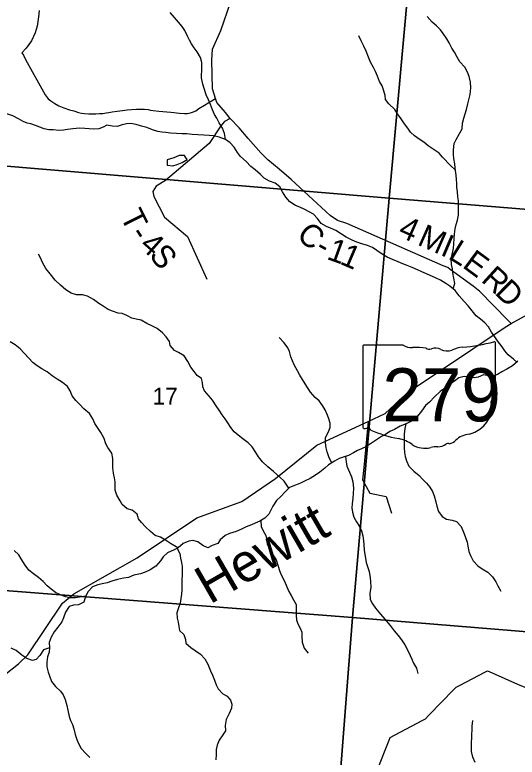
# Model space of a CAD drawing. Extents: x 0 to 42, y 0 to 22.
# Drawn here: x 2.478 to 3.102, y 14.957 to 15.878 of the extents above; entities that cross this region are included whole.
import ezdxf

# ---------------------------------------------------------------- set-up
doc = ezdxf.new("R2010")
doc.units = 0
for name, color, linetype in [('GM_X_County_Road', 7, 'Continuous'), ('GM_X_County_Road_Text', 7, 'Continuous'), ('GM_X_Minor_Lake', 7, 'Continuous'), ('GM_X_Minor_River', 7, 'Continuous'), ('GM_X_Minor_River_Text', 7, 'Continuous'), ('GM_X_Section', 7, 'Continuous'), ('GM_X_Section_Text', 7, 'Continuous'), ('GM_X_State_Location', 7, 'Continuous'), ('GM_X_State_Route', 7, 'Continuous'), ('GM_X_State_Shield', 7, 'Continuous'), ('GM_X_Township_Road', 7, 'Continuous'), ('GM_X_Township_Road_Text', 7, 'Continuous')]:
    doc.layers.add(name, color=color, linetype=linetype)

msp = doc.modelspace()

# ---------------------------------------------------------------- linework, layer by layer
at = {"layer": 'GM_X_County_Road'}
for points in [[(3.09434, 15.49511), (3.09026, 15.49926), (3.05497, 15.53521), (3.05342, 15.53678), (3.04708, 15.54145), (3.01868, 15.56235), (3.01548, 15.5647), (3.00981, 15.56697), (2.89022, 15.61939), (2.87879, 15.62321), (2.86974, 15.6294), (2.82128, 15.67406), (2.80628, 15.68693), (2.79222, 15.6986), (2.78341, 15.70718), (2.76776, 15.72486), (2.75656, 15.73796), (2.74561, 15.74975), (2.73977, 15.75726), (2.72906, 15.76952), (2.72723, 15.77445), (2.72346, 15.78644), (2.72246, 15.82197), (2.72344, 15.83574), (2.73394, 15.85903), (2.74582, 15.8937)], [(2.92812, 14.94143), (2.94277, 14.97809), (2.94414, 14.98152), (2.94959, 14.98438), (2.98453, 15.00274), (2.98788, 15.0045), (2.9921, 15.00887), (3.02299, 15.04077), (3.02613, 15.04401), (3.03088, 15.04646), (3.06156, 15.06231), (3.06475, 15.06395), (3.0705, 15.06145), (3.10217, 15.04768), (3.11122, 15.04375), (3.11323, 15.04287), (3.12084, 15.04191), (3.16979, 15.03579), (3.17098, 15.03565), (3.17827, 15.03097), (3.2364, 14.99369), (3.24028, 14.9912), (3.24481, 14.98853), (3.30859, 14.95099)]]:
    msp.add_lwpolyline(points, dxfattribs=at)
at = {"layer": 'GM_X_Minor_Lake'}
for points in [[(2.69018, 15.7018), (2.68886, 15.70391), (2.68224, 15.70375), (2.67561, 15.70112), (2.66728, 15.6985)], [(2.66728, 15.6985), (2.66725, 15.69187), (2.67406, 15.69089), (2.67974, 15.69277), (2.68599, 15.69521), (2.69206, 15.69879), (2.69018, 15.7018)]]:
    msp.add_lwpolyline(points, dxfattribs=at)
at = {"layer": 'GM_X_Minor_River'}
for points in [[(2.73949, 15.72374), (2.73833, 15.73121), (2.73571, 15.73785), (2.73176, 15.74431), (2.72875, 15.75001), (2.72612, 15.75475), (2.72331, 15.76064), (2.72106, 15.76709), (2.71843, 15.77298), (2.71581, 15.77905), (2.71319, 15.78683), (2.71132, 15.79252), (2.70984, 15.8003), (2.71026, 15.81281), (2.71009, 15.81925), (2.70841, 15.82551), (2.70428, 15.83235), (2.7007, 15.83729), (2.69732, 15.84223), (2.69506, 15.84698), (2.69262, 15.8521), (2.68925, 15.85894), (2.68567, 15.86388), (2.68134, 15.86939), (2.67644, 15.8751), (2.67098, 15.88137)], [(3.0223, 15.5381), (3.0244, 15.54476), (3.0231, 15.5514), (3.0218, 15.55822), (3.02125, 15.56296), (3.02013, 15.56865), (3.01997, 15.57567), (3.02112, 15.58097), (3.02247, 15.58817), (3.02306, 15.59404), (3.02366, 15.60067), (3.02405, 15.60635), (3.02484, 15.61298), (3.02599, 15.6181), (3.02771, 15.6234), (3.02887, 15.62965), (3.02908, 15.63552), (3.02873, 15.64216), (3.02875, 15.64746), (3.0282, 15.65239), (3.02765, 15.65884), (3.02692, 15.66434), (3.02675, 15.66908), (3.02658, 15.67419), (3.02603, 15.6795), (3.02474, 15.68804), (3.02438, 15.69353), (3.02327, 15.70017), (3.02272, 15.70491), (3.02255, 15.71079), (3.02352, 15.71855), (3.02581, 15.72347), (3.02962, 15.73009), (3.03324, 15.73671), (3.03402, 15.74391), (3.03537, 15.74997), (3.03728, 15.75565), (3.03881, 15.76076), (3.04054, 15.76796), (3.04188, 15.77288), (3.04342, 15.7795), (3.04421, 15.78784), (3.04386, 15.79504), (3.04199, 15.80169), (3.04012, 15.80719), (3.03674, 15.81364), (3.03052, 15.82011), (3.02714, 15.826), (3.02375, 15.83227), (3.02075, 15.83702), (3.01718, 15.84385), (3.01436, 15.8486), (3.00965, 15.85506), (3.00645, 15.85981), (3.00174, 15.86476), (2.99609, 15.86952), (2.99006, 15.87636)], [(3.02513, 15.68543), (3.01907, 15.69147), (3.0089, 15.70174), (3.00475, 15.7065), (2.99853, 15.71088), (2.99136, 15.71583), (2.98589, 15.72022), (2.97985, 15.72422), (2.97438, 15.72822), (2.96948, 15.73279), (2.96609, 15.73773), (2.96176, 15.74324), (2.95762, 15.74932), (2.9533, 15.7554), (2.94972, 15.76091), (2.94237, 15.76795), (2.93842, 15.77327), (2.93768, 15.7782), (2.93582, 15.78541), (2.93394, 15.79016), (2.93094, 15.79586), (2.92831, 15.80231), (2.92587, 15.80819), (2.92324, 15.81294), (2.91968, 15.81959), (2.91705, 15.82604), (2.91443, 15.83325), (2.91124, 15.83971), (2.90804, 15.84598), (2.90504, 15.85224)], [(2.5144, 15.73699), (2.5093, 15.7389), (2.50382, 15.74119), (2.49815, 15.74292), (2.49324, 15.74408), (2.48833, 15.74618), (2.48267, 15.74942), (2.47568, 15.75286), (2.46926, 15.75516), (2.46359, 15.75594), (2.45716, 15.75672), (2.45073, 15.75807), (2.44582, 15.75961), (2.43864, 15.76115)], [(3.10122, 15.4473), (3.09725, 15.45085), (3.09065, 15.45618), (3.08632, 15.46151), (3.08312, 15.46626), (3.07728, 15.47367), (3.07296, 15.47994), (3.06995, 15.48469), (3.066, 15.49096), (3.06148, 15.49591), (3.05601, 15.50067), (3.05092, 15.50485), (3.04565, 15.51113), (3.04075, 15.51702), (3.03604, 15.52273), (3.02964, 15.52957), (3.02455, 15.53623), (3.01814, 15.54156), (3.01324, 15.54499), (3.00644, 15.54918), (3.00116, 15.55167), (2.98926, 15.55683), (2.98321, 15.55951), (2.97793, 15.56199), (2.97151, 15.56486), (2.96509, 15.56735), (2.95961, 15.56945), (2.95394, 15.57194), (2.94695, 15.57462), (2.94053, 15.57768), (2.93393, 15.5813), (2.92732, 15.58607), (2.92204, 15.58969), (2.916, 15.59199), (2.90882, 15.59429), (2.90258, 15.59621), (2.89673, 15.59869), (2.88955, 15.60251), (2.88371, 15.60632), (2.87672, 15.61071), (2.86992, 15.61358), (2.86501, 15.61568), (2.85822, 15.6195), (2.8537, 15.62577), (2.8488, 15.6311), (2.84352, 15.63396), (2.83804, 15.63682), (2.83181, 15.63969), (2.82633, 15.64179), (2.81935, 15.64637), (2.81464, 15.65207), (2.81032, 15.65853), (2.80694, 15.66499), (2.80128, 15.66956), (2.7941, 15.67186), (2.78749, 15.67568), (2.78316, 15.68043), (2.77637, 15.68595), (2.77128, 15.68995), (2.76525, 15.69623), (2.75809, 15.7027), (2.75451, 15.70745), (2.75037, 15.7141), (2.74548, 15.71943), (2.73982, 15.72362), (2.73169, 15.72668), (2.7247, 15.72804), (2.71941, 15.72882), (2.7126, 15.72922), (2.70522, 15.72944), (2.69823, 15.73003), (2.6918, 15.73062), (2.68555, 15.73065), (2.67875, 15.73105), (2.67137, 15.73165), (2.66551, 15.73224), (2.66041, 15.73283), (2.65549, 15.73342), (2.64907, 15.73553), (2.64189, 15.7384), (2.63547, 15.74032), (2.62885, 15.74243), (2.62186, 15.7434), (2.61675, 15.74304), (2.61145, 15.74173), (2.60501, 15.73986), (2.59877, 15.74008), (2.59234, 15.74143), (2.58761, 15.73917), (2.5823, 15.73673), (2.57549, 15.73656), (2.5702, 15.73696), (2.56509, 15.73736), (2.55847, 15.73758), (2.55015, 15.73704), (2.54333, 15.73612), (2.53841, 15.73538), (2.53274, 15.73502), (2.52555, 15.73562), (2.52044, 15.73583), (2.5144, 15.73699)], [(2.81807, 15.29083), (2.81259, 15.29937), (2.80712, 15.30432), (2.7992, 15.31136), (2.79222, 15.31727), (2.78562, 15.32336), (2.78054, 15.32982), (2.77716, 15.33495), (2.77283, 15.34236), (2.76793, 15.3473), (2.76114, 15.35226), (2.75548, 15.35664), (2.75058, 15.36064), (2.74644, 15.36634), (2.74268, 15.37185), (2.73929, 15.37679), (2.73534, 15.38192), (2.73176, 15.38762), (2.72819, 15.39294), (2.72368, 15.40016), (2.71934, 15.40492), (2.71369, 15.41176), (2.71144, 15.4167), (2.71127, 15.42182), (2.70997, 15.42694), (2.70431, 15.43056), (2.70054, 15.4355), (2.69659, 15.44101), (2.69302, 15.44804), (2.68813, 15.45507), (2.68134, 15.45927), (2.67643, 15.46175), (2.67097, 15.46803), (2.67004, 15.47277), (2.66609, 15.47885), (2.66138, 15.4836), (2.65478, 15.48894), (2.64836, 15.49218), (2.64194, 15.49524), (2.63514, 15.49924), (2.62872, 15.5006), (2.62324, 15.50175), (2.61701, 15.50538), (2.61134, 15.50748), (2.60643, 15.50826), (2.59925, 15.51056), (2.59377, 15.51267), (2.58773, 15.51686), (2.58245, 15.5201), (2.57584, 15.52487), (2.56829, 15.52907), (2.56206, 15.53079), (2.55449, 15.53101), (2.54788, 15.53293), (2.54127, 15.53713), (2.53486, 15.54265), (2.52827, 15.54912), (2.52205, 15.55672), (2.5164, 15.56338), (2.51246, 15.57078), (2.50983, 15.57667), (2.50758, 15.58142)], [(2.68066, 15.21661), (2.67138, 15.22202), (2.66515, 15.2264), (2.65874, 15.22984), (2.6525, 15.23214), (2.64666, 15.23709), (2.64025, 15.2428), (2.63516, 15.24812), (2.63177, 15.25287), (2.63009, 15.25857), (2.62387, 15.26352), (2.61763, 15.26525), (2.61122, 15.27058), (2.60878, 15.27533), (2.60464, 15.28216), (2.60259, 15.28843), (2.60261, 15.29373), (2.60281, 15.29885), (2.6017, 15.30378), (2.60039, 15.30966), (2.59985, 15.31611), (2.59989, 15.32767), (2.5984, 15.33412), (2.5937, 15.34115), (2.59088, 15.34609), (2.58901, 15.35235), (2.58488, 15.35995), (2.58168, 15.36507), (2.57736, 15.37116), (2.57511, 15.37685), (2.57078, 15.3835), (2.56362, 15.3894), (2.55891, 15.39454), (2.55363, 15.39949), (2.5493, 15.40557), (2.54668, 15.41183), (2.54348, 15.41715), (2.53744, 15.4221), (2.53046, 15.4263), (2.52461, 15.43011), (2.5182, 15.43506), (2.51159, 15.43907), (2.50593, 15.44269), (2.50103, 15.4465), (2.495, 15.45259), (2.48483, 15.464), (2.47841, 15.46895), (2.47237, 15.47238)], [(2.87143, 15.32207), (2.86793, 15.32967), (2.86587, 15.33613), (2.86475, 15.34087), (2.86364, 15.34713), (2.86386, 15.35357), (2.86691, 15.36), (2.86939, 15.36606), (2.86941, 15.37174), (2.8681, 15.37687), (2.86623, 15.38161), (2.86342, 15.38807), (2.86003, 15.39339), (2.85589, 15.39928), (2.85099, 15.40347), (2.84496, 15.40993), (2.83857, 15.42019), (2.83518, 15.4257), (2.8318, 15.43102), (2.82898, 15.43653), (2.82485, 15.44394), (2.82278, 15.44906), (2.82091, 15.45381), (2.81923, 15.46045), (2.81717, 15.46519), (2.81265, 15.47146), (2.80643, 15.47774)], [(3.10273, 15.44855), (3.0959, 15.4429), (3.08888, 15.43837), (3.08282, 15.43536), (3.07732, 15.43178), (3.07183, 15.42991), (3.06596, 15.43031), (3.0601, 15.43147), (3.0531, 15.42866), (3.04818, 15.42792), (3.0425, 15.4287), (3.03589, 15.42948), (3.02926, 15.42799), (3.02395, 15.42365), (3.01826, 15.41988), (3.01276, 15.41554), (3.00631, 15.41083), (2.99929, 15.40422), (2.99283, 15.39762), (2.98809, 15.39346), (2.98295, 15.38647), (2.97782, 15.38043), (2.97137, 15.37458), (2.96644, 15.37213), (2.96171, 15.37006), (2.9564, 15.36781), (2.94939, 15.36386), (2.94352, 15.36123), (2.93821, 15.35746), (2.93347, 15.35482), (2.92721, 15.35086), (2.92228, 15.34766), (2.91451, 15.34238), (2.90826, 15.33957), (2.90333, 15.33769), (2.89859, 15.33467), (2.89215, 15.33129), (2.88552, 15.32923), (2.88059, 15.32773)], [(2.96349, 15.37084), (2.96245, 15.36494), (2.96147, 15.35774), (2.96127, 15.35301), (2.96143, 15.34618), (2.9616, 15.34107), (2.96177, 15.33519), (2.96251, 15.33026), (2.96438, 15.32476), (2.96738, 15.3183), (2.97341, 15.31202), (2.98001, 15.30669), (2.98415, 15.30194), (2.98924, 15.29699), (2.99339, 15.29205), (2.99677, 15.28654), (2.99864, 15.28141), (3.0007, 15.27382), (3.002, 15.26832), (3.00387, 15.26187), (3.00857, 15.2556), (3.01405, 15.25255), (3.02104, 15.251), (3.02633, 15.24965), (3.03217, 15.24319), (3.03517, 15.23635), (3.03723, 15.23066), (3.03948, 15.22383), (3.04059, 15.2189), (3.04189, 15.21226), (3.04358, 15.20713), (3.04715, 15.20049), (3.05299, 15.1944), (3.05808, 15.19078), (3.06525, 15.18658), (3.07109, 15.18068), (3.07504, 15.17441), (3.07768, 15.16967), (3.08143, 15.16302)], [(2.88059, 15.32773), (2.87491, 15.32434), (2.8677, 15.31963), (2.86296, 15.31567), (2.8567, 15.31058), (2.8512, 15.30681), (2.84456, 15.30304), (2.83755, 15.29966), (2.83263, 15.29721), (2.82638, 15.29477), (2.81899, 15.29177), (2.81386, 15.28648), (2.80835, 15.28044), (2.80304, 15.27553), (2.79828, 15.26853), (2.796, 15.26343), (2.79333, 15.25851), (2.78839, 15.25341), (2.78214, 15.24983), (2.77664, 15.24739), (2.77191, 15.24513), (2.76528, 15.2427), (2.7594, 15.24007), (2.75296, 15.23687), (2.74463, 15.23444), (2.73932, 15.23199), (2.73306, 15.2269), (2.73002, 15.22198), (2.7232, 15.21974), (2.7177, 15.21691), (2.71166, 15.21959), (2.70544, 15.22416), (2.6992, 15.22589), (2.69428, 15.22496), (2.68727, 15.22215), (2.68082, 15.21668), (2.6757, 15.21442), (2.66756, 15.21066), (2.66224, 15.20575), (2.65882, 15.20065), (2.65312, 15.19404), (2.6461, 15.18952), (2.63985, 15.18651), (2.63398, 15.18464), (2.62603, 15.18277), (2.6194, 15.17976), (2.61296, 15.17903), (2.60539, 15.17735), (2.59857, 15.17529), (2.59289, 15.17342), (2.58646, 15.17212), (2.58135, 15.171), (2.57472, 15.16856), (2.56921, 15.16252), (2.56578, 15.15628), (2.56368, 15.14946), (2.55723, 15.14589), (2.5508, 15.14572), (2.54569, 15.14403), (2.54112, 15.13685), (2.53863, 15.12985), (2.53635, 15.12474), (2.53159, 15.11812), (2.52684, 15.11265), (2.52341, 15.10603), (2.52074, 15.0994), (2.5211, 15.09315), (2.5207, 15.08746), (2.51878, 15.0814), (2.51781, 15.07496), (2.51798, 15.06909), (2.51947, 15.06245), (2.52134, 15.0577), (2.52359, 15.05106), (2.52848, 15.0446), (2.5347, 15.03889), (2.53809, 15.03414), (2.54072, 15.02844), (2.54258, 15.02123), (2.54389, 15.01516), (2.54537, 15.00758), (2.54724, 15.00264), (2.54968, 14.99733), (2.55118, 14.9922), (2.55304, 14.98518), (2.5551, 14.97873), (2.55697, 14.9738), (2.56035, 14.96772), (2.56639, 14.96144), (2.57128, 14.95649)], [(2.8888, 15.33025), (2.88947, 15.32372), (2.89021, 15.31803), (2.89358, 15.31081), (2.89602, 15.30493), (2.89751, 15.29886), (2.89843, 15.2907), (2.89821, 15.28426), (2.89763, 15.27839), (2.89703, 15.27138), (2.89664, 15.26664), (2.89737, 15.26095), (2.89886, 15.25488), (2.90206, 15.24918), (2.90582, 15.24329), (2.90845, 15.23779), (2.90994, 15.23172), (2.91105, 15.22546), (2.91141, 15.22072), (2.91195, 15.21389), (2.9125, 15.20858), (2.91324, 15.20384), (2.91435, 15.19853), (2.91641, 15.19246), (2.91791, 15.18753), (2.9192, 15.17956), (2.91975, 15.17482), (2.9201, 15.16743), (2.91894, 15.16042), (2.91929, 15.15265), (2.9223, 15.14733), (2.92587, 15.14201), (2.9319, 15.13459), (2.93736, 15.12813), (2.94395, 15.12052), (2.94922, 15.11387), (2.95393, 15.10798), (2.95826, 15.10265), (2.96221, 15.09619), (2.9654, 15.09012), (2.96878, 15.08328), (2.97085, 15.07853), (2.9731, 15.07341), (2.97667, 15.06733), (2.97853, 15.06069)], [(2.78331, 15.2505), (2.78382, 15.24319), (2.78625, 15.23788), (2.78983, 15.23199), (2.79094, 15.22668), (2.79149, 15.22194), (2.79374, 15.21586), (2.79769, 15.20921), (2.80258, 15.2018), (2.80463, 15.19516), (2.80725, 15.18757), (2.80932, 15.18245), (2.81269, 15.17523), (2.81569, 15.16821), (2.81813, 15.1627), (2.82114, 15.15757), (2.82415, 15.15207), (2.82734, 15.14637), (2.82751, 15.1403), (2.82729, 15.13329), (2.82784, 15.12684), (2.82971, 15.12172), (2.83234, 15.11697), (2.83421, 15.11204), (2.83457, 15.10673), (2.83473, 15.09971), (2.83717, 15.09212), (2.84244, 15.08585)], [(2.67944, 15.21607), (2.68287, 15.20966), (2.6838, 15.20416), (2.6851, 15.19865), (2.68565, 15.19372), (2.68601, 15.18823), (2.6858, 15.18273), (2.6854, 15.17761), (2.68536, 15.16473), (2.68515, 15.15942), (2.68437, 15.15393), (2.6834, 15.14825), (2.6813, 15.14238), (2.67939, 15.13613), (2.67955, 15.12931), (2.68067, 15.12438), (2.68159, 15.11907), (2.68271, 15.11413), (2.68799, 15.10937), (2.69005, 15.10311), (2.69041, 15.09837), (2.69663, 15.09304), (2.70191, 15.08923), (2.7087, 15.08466), (2.71379, 15.07914), (2.71774, 15.0723), (2.72111, 15.06395), (2.72336, 15.05882), (2.72618, 15.05237), (2.72824, 15.04668), (2.73049, 15.04174), (2.73633, 15.03546), (2.74161, 15.0326), (2.74576, 15.02785), (2.74744, 15.02272), (2.74704, 15.01761), (2.74399, 15.01117), (2.74037, 15.00361), (2.73902, 14.99641), (2.73975, 14.98958), (2.73652, 14.98467), (2.73195, 14.97805), (2.72928, 14.97162), (2.72813, 14.96632), (2.72792, 14.96006), (2.7277, 14.95343)], [(2.56609, 15.15684), (2.5584, 15.15555), (2.55348, 15.15462), (2.54686, 15.15464), (2.54081, 15.15599), (2.53382, 15.15867), (2.52873, 15.16154), (2.52325, 15.16535), (2.51816, 15.16973), (2.51308, 15.17486), (2.50742, 15.18), (2.50119, 15.18438), (2.49554, 15.18914), (2.49083, 15.19523), (2.48594, 15.20321), (2.48293, 15.20815), (2.47709, 15.21347)], [(2.52107, 15.09282), (2.51352, 15.09014), (2.50914, 15.08315), (2.50477, 15.07805), (2.49985, 15.07712), (2.49286, 15.07923), (2.48664, 15.08361), (2.47985, 15.08932), (2.47343, 15.09219)], [(3.04963, 14.9503), (3.04663, 14.95713), (3.04514, 14.96396), (3.04497, 14.97041), (3.04518, 14.97571), (3.04558, 14.98045), (3.0456, 14.98557), (3.0458, 14.9903), (3.04601, 14.99523), (3.0466, 15.00224)]]:
    msp.add_lwpolyline(points, dxfattribs=at)
at = {"layer": 'GM_X_Section'}
for points in [[(2.46933, 16.19453), (2.98825, 16.15388), (2.9429, 15.65088), (2.43288, 15.69341)], [(2.98825, 16.15388), (3.48071, 16.11423), (3.44005, 15.61015), (2.9429, 15.65088)], [(2.9429, 15.65088), (2.89713, 15.13046), (2.39051, 15.16957), (2.43288, 15.69341)], [(3.44005, 15.61015), (3.43811, 15.58616), (3.39711, 15.08946), (2.89713, 15.13046), (2.9429, 15.65088)], [(2.39051, 15.16957), (2.89713, 15.13046), (2.85743, 14.61911), (2.35157, 14.65861)], [(2.89713, 15.13046), (3.39711, 15.08946), (3.35135, 14.57775), (2.85743, 14.61911)]]:
    msp.add_lwpolyline(points, close=True, dxfattribs=at)
at = {"layer": 'GM_X_State_Route'}
msp.add_lwpolyline([(2.39873, 14.948), (2.44897, 15.03541), (2.45555, 15.04762), (2.4649, 15.05887), (2.48277, 15.07298), (2.49412, 15.084), (2.53744, 15.14821), (2.55144, 15.15961), (2.63013, 15.20425), (2.70391, 15.25402), (2.76009, 15.27435), (2.80169, 15.30274), (2.85317, 15.34408), (2.91664, 15.37359), (2.93772, 15.38339), (2.96629, 15.40998), (3.08666, 15.49089), (3.09434, 15.49511), (3.1583, 15.53024), (3.23643, 15.54277), (3.28467, 15.57114), (3.3075, 15.58456)], dxfattribs=at)
at = {"layer": 'GM_X_State_Shield'}
for p, q in [((2.91019, 15.46678), (2.91019, 15.36672)), ((2.96008, 15.4685), (2.91182, 15.4685)), ((3.07499, 15.41864), (3.07499, 15.47098)), ((3.07497, 15.41865), (3.07499, 15.41864))]:
    msp.add_line(p, q, dxfattribs=at)
for centre, major_axis, start_param, end_param in [((3.01628, 15.60492), (0.17476, 0), 4.814394, 5.042369), ((3.07316, 15.4712), (0.00183, 0), 6.141152, 7.989035), ((2.91208, 15.46699), (0.00191, 0), 1.712693, 3.28349), ((2.97157, 15.48012), (0.01852, 0), 4.042523, 4.731795), ((2.97771, 15.41233), (0.06648, 0), 1.404758, 1.657858), ((2.9928, 15.46751), (0.00534, 0), 3.836095, 5.185415), ((3.00064, 15.45595), (0.01111, 0), 0.950623, 2.079405), ((3.01498, 15.47181), (0.01336, 0), 4.081561, 5.145723), ((3.03858, 15.43794), (0.03516, 0), 1.699011, 2.107814), ((3.07456, 15.4148), (0.00284, 0), 1.883978, 3.671073), ((3.07303, 15.41844), (0.00196, 0), 5.05454, 6.418171), ((3.0565, 15.40818), (0.01704, 0), 5.934695, 6.695948), ((3.08156, 15.39674), (0.0124, 0), 2.387724, 3.262537), ((3.02607, 15.39008), (0.04371, 0), 5.101752, 6.440018), ((2.9121, 15.3665), (0.00193, 0), 3.00124, 4.508301), ((2.91239, 15.37674), (0.0147, 0), 4.665946, 4.897461), ((2.9154, 15.36095), (0.0053, 0), 0.519207, 1.627899), ((2.98231, 15.45085), (0.1262, 0), 4.195997, 4.488961), ((2.94469, 15.32177), (0.03949, 0), 0.823519, 1.323587), ((3.04451, 15.33863), (0.02394, 0), 1.647645, 2.488434), ((2.98739, 15.36045), (0.02506, 0), 4.026481, 4.996735), ((3.0037, 15.35296), (0.01335, 0), 4.691044, 5.507374), ((3.01578, 15.34327), (0.00376, 0), 1.147584, 2.315152), ((3.01417, 15.35702), (0.01412, 0), 4.937069, 5.64225), ((3.00187, 15.32586), (0.02059, 0), 1.495662, 1.94098)]:
    msp.add_ellipse(centre, major_axis=major_axis, ratio=0.8, start_param=start_param, end_param=end_param, dxfattribs=at)
at = {"layer": 'GM_X_Township_Road'}
for points in [[(2.50842, 15.88399), (2.50768, 15.87578), (2.50581, 15.86447), (2.50345, 15.85601), (2.49885, 15.84632), (2.49226, 15.83699), (2.48691, 15.8314), (2.48878, 15.82816), (2.49126, 15.82306), (2.51588, 15.7793), (2.51936, 15.7742), (2.52284, 15.77159), (2.52769, 15.76823), (2.53279, 15.7655), (2.539, 15.76291), (2.54596, 15.76061), (2.55129, 15.75912), (2.55702, 15.75738), (2.56073, 15.75651), (2.56479, 15.75593), (2.57009, 15.75549), (2.57409, 15.75535), (2.57859, 15.75564), (2.58302, 15.75586), (2.58716, 15.75615), (2.59166, 15.75665), (2.59471, 15.75724), (2.59899, 15.75789), (2.60509, 15.75876), (2.61156, 15.75963), (2.61758, 15.76036), (2.62288, 15.76101), (2.62898, 15.7613), (2.6337, 15.76145), (2.63893, 15.7613), (2.64351, 15.76072), (2.64648, 15.76029), (2.64982, 15.75978), (2.65679, 15.75898), (2.67183, 15.75767), (2.68257, 15.75651), (2.68889, 15.75615), (2.69187, 15.75607), (2.69463, 15.75644), (2.69753, 15.75724), (2.69985, 15.75818), (2.70261, 15.75941), (2.70632, 15.76196), (2.71372, 15.76631), (2.71881, 15.76943), (2.72193, 15.77125), (2.72505, 15.77314), (2.72723, 15.77445)], [(2.74561, 15.74975), (2.73834, 15.74618), (2.7337, 15.7407), (2.71954, 15.71871), (2.66512, 15.67258), (2.65365, 15.66573), (2.64956, 15.65896), (2.65069, 15.65302), (2.66385, 15.6273), (2.69244, 15.60327), (2.71636, 15.55009)], [(2.91664, 15.37359), (2.91127, 15.31665), (2.9098, 15.30112), (2.91876, 15.2846), (2.93906, 15.2805), (2.94573, 15.25962)]]:
    msp.add_lwpolyline(points, dxfattribs=at)

# ---------------------------------------------------------------- texts
at = {"layer": 'GM_X_County_Road_Text'}
for s, rotation, p in [('4', 335.9609, (2.95255, 15.6042)), ('C', 318.26664, (2.82647, 15.60287)), ('M', 336.01296, (2.97655, 15.5935)), ('I', 336.89786, (3.00516, 15.58077)), ('-', 330.82926, (2.84941, 15.5834)), ('1', 340.02561, (2.86412, 15.57564)), ('1', 336.85334, (2.88018, 15.56982)), ('L', 328.06821, (3.01486, 15.57673)), ('E', 323.54411, (3.03241, 15.56582)), ('R', 317.73603, (3.05578, 15.54826)), ('D', 315.12364, (3.0728, 15.5328))]:
    msp.add_text(s, height=0.02841, rotation=rotation, dxfattribs=at).set_placement(p)
at = {"layer": 'GM_X_Minor_River_Text'}
msp.add_text('Hewitt', height=0.047348, rotation=30.00081, dxfattribs=at).set_placement((2.72004, 15.14598))
at = {"layer": 'GM_X_Section_Text'}
msp.add_text('17', height=0.020928, rotation=0.00001, dxfattribs=at).set_placement((2.64918, 15.39461))
at = {"layer": 'GM_X_State_Location'}
for s, p in [('s', (2.99074, 15.4101)), ('r', (2.99073, 15.4101))]:
    msp.add_text(s, height=0.0000947, dxfattribs=at).set_placement(p)
msp.add_text('279', height=0.0000947, rotation=0.00001, dxfattribs=at).set_placement((2.95731, 15.40321))
at = {"layer": 'GM_X_State_Shield'}
msp.add_text('279', height=0.065918, dxfattribs=at).set_placement((2.93443, 15.37378))
at = {"layer": 'GM_X_Township_Road_Text'}
for s, rotation, p in [('T', 296.79504, (2.60846, 15.62832)), ('-', 303.2451, (2.61978, 15.60633)), ('4', 318.55341, (2.63159, 15.59033)), ('S', 308.64349, (2.64381, 15.57968))]:
    msp.add_text(s, height=0.02841, rotation=rotation, dxfattribs=at).set_placement(p)

doc.saveas('drawing.dxf')
